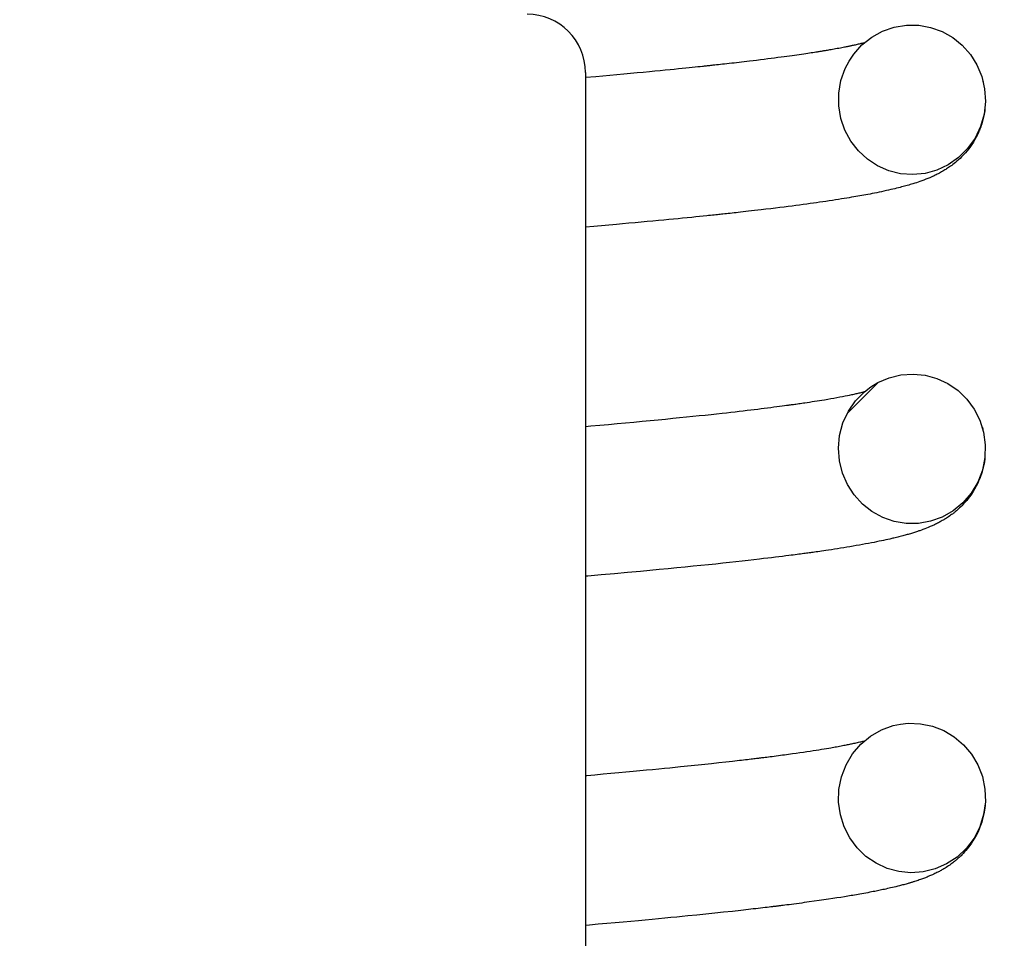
# Model space of a CAD drawing. Extents: x -169 to 6736, y -208 to 3022.
# Tile 278 of 656: x 1604.866 to 1605.393, y 972.794 to 973.286. Entities that reach past the tile are written whole.
import ezdxf

# ---------------------------------------------------------------- set-up
doc = ezdxf.new("R2010")
doc.units = 0
doc.header["$MEASUREMENT"] = 0
doc.header["$PDSIZE"] = 1
doc.layers.get('DEFPOINTS').update_dxf_attribs({"linetype": 'CONTINUOUS'})
doc.layers.add('DIM', color=3, linetype='CONTINUOUS')
doc.layers.add('SPILL-BUCKET', color=1, linetype='CONTINUOUS')
doc.styles.add('SIMPLEX', font='simplex')
doc.dimstyles.new('DIM64', dxfattribs={"dimscale": 64, "dimtxt": 0.09375, "dimasz": 0.09375, "dimexe": 0.0625, "dimexo": 0.0625, "dimgap": 0.046875, "dimtad": 1, "dimdec": 4, "dimzin": 3, "dimdsep": 46, "dimlunit": 4, "dimtxsty": 'SIMPLEX', "dimcen": 0, "dimclrd": 256, "dimclre": 256, "dimclrt": 256, "dimadec": 0, "dimazin": 0, "dimtfac": 1, "dimtdec": 4, "dimtmove": 0, "dimatfit": 3, "dimfxl": 1, "dimfrac": 2, "dimtolj": 1, "dimtzin": 0, "dimarcsym": 0})

# ---------------------------------------------------------------- blocks, each defined once
blk = doc.blocks.new('*D109')
at = {"layer": 'DEFPOINTS', "color": 0, "transparency": 16777216}
for p in [(1368.58612, 978.29596), (2031.81144, 978.01471), (1368.58612, 700.52328)]:
    blk.add_point(p, dxfattribs=at)
at = {"layer": 'DIM', "lineweight": -2, "transparency": 16777216}
for p, q in [((1368.58612, 974.29596), (1368.58612, 696.52328)), ((2031.81144, 974.01471), (2031.81144, 696.52328)), ((2025.81144, 700.52328), (1374.58612, 700.52328))]:
    blk.add_line(p, q, dxfattribs=at)
at = {"layer": 'DIM', "transparency": 16777216}
for points in [[(1374.58612, 701.52328), (1374.58612, 699.52328), (1368.58612, 700.52328)], [(2025.81144, 701.52328), (2025.81144, 699.52328), (2031.81144, 700.52328)]]:
    blk.add_solid(points, dxfattribs=at)
at = {"layer": 'DIM', "transparency": 16777216, "insert": (1700.19878, 708.09471), "char_height": 6, "attachment_point": 5, "style": 'SIMPLEX'}
blk.add_mtext('\\A1;55\'-3 1/4" (F.V. TANK SLAB)', dxfattribs=at)

msp = doc.modelspace()

# ---------------------------------------------------------------- linework, layer by layer
at = {"layer": 'SPILL-BUCKET', "color": 7, "linetype": 'Continuous'}
for p, q in [((1605.32182, 973.27618), (1605.32764, 973.27938)), ((1605.32764, 973.27938), (1605.33393, 973.28155)), ((1605.33393, 973.28155), (1605.34041, 973.2826)), ((1605.34041, 973.2826), (1605.34697, 973.28254)), ((1605.34697, 973.28254), (1605.35338, 973.28138)), ((1605.35338, 973.28138), (1605.35951, 973.27918)), ((1605.35951, 973.27918), (1605.3652, 973.27596)), ((1605.31424, 973.27237), (1605.31477, 973.27249)), ((1605.31477, 973.27249), (1605.31528, 973.27261)), ((1605.31528, 973.27261), (1605.31577, 973.27273)), ((1605.31577, 973.27273), (1605.31625, 973.27285)), ((1605.31625, 973.27285), (1605.31672, 973.27296)), ((1605.31662, 973.27204), (1605.32182, 973.27618)), ((1605.31672, 973.27296), (1605.31717, 973.27307)), ((1605.31717, 973.27307), (1605.31761, 973.27318)), ((1605.31761, 973.27318), (1605.31809, 973.27331)), ((1605.3652, 973.27596), (1605.37028, 973.27186)), ((1605.28421, 973.26709), (1605.28542, 973.26727)), ((1605.28542, 973.26727), (1605.2865, 973.26742)), ((1605.2865, 973.26742), (1605.28756, 973.26758)), ((1605.28756, 973.26758), (1605.28852, 973.26773)), ((1605.28852, 973.26773), (1605.28946, 973.26787)), ((1605.28946, 973.26787), (1605.29033, 973.268)), ((1605.29033, 973.268), (1605.29119, 973.26814)), ((1605.29119, 973.26814), (1605.29198, 973.26826)), ((1605.29198, 973.26826), (1605.29276, 973.26838)), ((1605.29276, 973.26838), (1605.29324, 973.26846)), ((1605.29324, 973.26846), (1605.29371, 973.26853)), ((1605.29371, 973.26853), (1605.29416, 973.2686)), ((1605.29416, 973.2686), (1605.2946, 973.26867)), ((1605.2946, 973.26867), (1605.29501, 973.26874)), ((1605.29501, 973.26874), (1605.29542, 973.26881)), ((1605.29542, 973.26881), (1605.2958, 973.26887)), ((1605.2958, 973.26887), (1605.29618, 973.26893)), ((1605.29618, 973.26893), (1605.29663, 973.26901)), ((1605.29663, 973.26901), (1605.29707, 973.26908)), ((1605.29707, 973.26908), (1605.29761, 973.26917)), ((1605.29761, 973.26917), (1605.29815, 973.26926)), ((1605.29815, 973.26926), (1605.29879, 973.26937)), ((1605.29879, 973.26937), (1605.29943, 973.26948)), ((1605.29943, 973.26948), (1605.30016, 973.26961)), ((1605.30016, 973.26961), (1605.30089, 973.26973)), ((1605.30089, 973.26973), (1605.3017, 973.26988)), ((1605.3017, 973.26988), (1605.30251, 973.27002)), ((1605.30251, 973.27002), (1605.30339, 973.27018)), ((1605.30339, 973.27018), (1605.30425, 973.27034)), ((1605.30425, 973.27034), (1605.30505, 973.27049)), ((1605.30505, 973.27049), (1605.30585, 973.27064)), ((1605.30585, 973.27064), (1605.30654, 973.27077)), ((1605.30654, 973.27077), (1605.30722, 973.2709)), ((1605.30722, 973.2709), (1605.30778, 973.27101)), ((1605.30778, 973.27101), (1605.30834, 973.27112)), ((1605.30834, 973.27112), (1605.30881, 973.27121)), ((1605.30881, 973.27121), (1605.30928, 973.27131)), ((1605.30928, 973.27131), (1605.30968, 973.27139)), ((1605.30968, 973.27139), (1605.31007, 973.27147)), ((1605.31007, 973.27147), (1605.31042, 973.27154)), ((1605.31042, 973.27154), (1605.31077, 973.27162)), ((1605.31077, 973.27162), (1605.31116, 973.2717)), ((1605.31116, 973.2717), (1605.31154, 973.27178)), ((1605.31154, 973.27178), (1605.31207, 973.27189)), ((1605.31207, 973.27189), (1605.31258, 973.272)), ((1605.31219, 973.26709), (1605.31662, 973.27204)), ((1605.31258, 973.272), (1605.31315, 973.27213)), ((1605.31315, 973.27213), (1605.3137, 973.27225)), ((1605.3137, 973.27225), (1605.31424, 973.27237)), ((1605.37028, 973.27186), (1605.37467, 973.2669)), ((1605.24195, 973.26179), (1605.24308, 973.26192)), ((1605.24308, 973.26192), (1605.24433, 973.26205)), ((1605.24433, 973.26205), (1605.24557, 973.2622)), ((1605.24557, 973.2622), (1605.24687, 973.26234)), ((1605.24687, 973.26234), (1605.24815, 973.26249)), ((1605.24815, 973.26249), (1605.24949, 973.26264)), ((1605.24949, 973.26264), (1605.25082, 973.26279)), ((1605.25082, 973.26279), (1605.25219, 973.26295)), ((1605.25219, 973.26295), (1605.25356, 973.26311)), ((1605.25356, 973.26311), (1605.25496, 973.26328)), ((1605.25496, 973.26328), (1605.25636, 973.26345)), ((1605.25636, 973.26345), (1605.2583, 973.26368)), ((1605.2583, 973.26368), (1605.26022, 973.26391)), ((1605.26022, 973.26391), (1605.26221, 973.26416)), ((1605.26221, 973.26416), (1605.26418, 973.2644)), ((1605.26418, 973.2644), (1605.26614, 973.26465)), ((1605.26614, 973.26465), (1605.26807, 973.26489)), ((1605.26807, 973.26489), (1605.26987, 973.26512)), ((1605.26987, 973.26512), (1605.27164, 973.26536)), ((1605.27164, 973.26536), (1605.27328, 973.26557)), ((1605.27328, 973.26557), (1605.2749, 973.26579)), ((1605.2749, 973.26579), (1605.2764, 973.26599)), ((1605.2764, 973.26599), (1605.27787, 973.26619)), ((1605.27787, 973.26619), (1605.27922, 973.26638)), ((1605.27922, 973.26638), (1605.28055, 973.26656)), ((1605.28055, 973.26656), (1605.28177, 973.26674)), ((1605.28177, 973.26674), (1605.28297, 973.26691)), ((1605.28297, 973.26691), (1605.28421, 973.26709)), ((1605.30763, 973.25943), (1605.3097, 973.26338)), ((1605.3097, 973.26338), (1605.31219, 973.26709)), ((1605.37467, 973.2669), (1605.37819, 973.26129)), ((1605.16855, 973.25719), (1605.16855, 971.74672)), ((1605.18906, 973.2565), (1605.19267, 973.25683)), ((1605.19267, 973.25683), (1605.19624, 973.25716)), ((1605.19624, 973.25716), (1605.19953, 973.25747)), ((1605.19953, 973.25747), (1605.20278, 973.25778)), ((1605.20278, 973.25778), (1605.20573, 973.25806)), ((1605.20573, 973.25806), (1605.20866, 973.25835)), ((1605.20866, 973.25835), (1605.21131, 973.2586)), ((1605.21131, 973.2586), (1605.21394, 973.25886)), ((1605.21394, 973.25886), (1605.21616, 973.25908)), ((1605.21616, 973.25908), (1605.21837, 973.25931)), ((1605.21837, 973.25931), (1605.22034, 973.2595)), ((1605.22034, 973.2595), (1605.2223, 973.2597)), ((1605.2223, 973.2597), (1605.22402, 973.25988)), ((1605.22402, 973.25988), (1605.22574, 973.26006)), ((1605.22574, 973.26006), (1605.22723, 973.26021)), ((1605.22723, 973.26021), (1605.22871, 973.26037)), ((1605.22871, 973.26037), (1605.22997, 973.2605)), ((1605.22997, 973.2605), (1605.23123, 973.26063)), ((1605.23123, 973.26063), (1605.23179, 973.26069)), ((1605.23179, 973.26069), (1605.23234, 973.26075)), ((1605.23234, 973.26075), (1605.23287, 973.2608)), ((1605.23287, 973.2608), (1605.23339, 973.26086)), ((1605.23339, 973.26086), (1605.23394, 973.26092)), ((1605.23394, 973.26092), (1605.2345, 973.26098)), ((1605.2345, 973.26098), (1605.23509, 973.26104)), ((1605.23509, 973.26104), (1605.23568, 973.26111)), ((1605.23568, 973.26111), (1605.23635, 973.26118)), ((1605.23635, 973.26118), (1605.23701, 973.26125)), ((1605.23701, 973.26125), (1605.23787, 973.26134)), ((1605.23787, 973.26134), (1605.23873, 973.26144)), ((1605.23873, 973.26144), (1605.23978, 973.26155)), ((1605.23978, 973.26155), (1605.24083, 973.26167)), ((1605.24083, 973.26167), (1605.24195, 973.26179)), ((1605.30535, 973.25294), (1605.30763, 973.25943)), ((1605.37819, 973.26129), (1605.38076, 973.25506)), ((1605.16859, 973.25467), (1605.17411, 973.25516)), ((1605.17411, 973.25516), (1605.17789, 973.25549)), ((1605.17789, 973.25549), (1605.18164, 973.25583)), ((1605.18164, 973.25583), (1605.18537, 973.25616)), ((1605.18537, 973.25616), (1605.18906, 973.2565)), ((1605.30417, 973.24617), (1605.30535, 973.25294)), ((1605.38076, 973.25506), (1605.38229, 973.2485)), ((1605.38138, 973.25291), (1605.38153, 973.25233)), ((1605.30416, 973.23936), (1605.30417, 973.24617)), ((1605.38229, 973.2485), (1605.38269, 973.24167)), ((1605.38269, 973.24167), (1605.38196, 973.23488)), ((1605.30527, 973.23264), (1605.30416, 973.23936)), ((1605.3823, 973.23668), (1605.38202, 973.23497)), ((1605.38244, 973.23785), (1605.3823, 973.23668)), ((1605.30745, 973.2263), (1605.30527, 973.23264)), ((1605.38196, 973.23488), (1605.38009, 973.22827)), ((1605.38098, 973.23054), (1605.38072, 973.22968)), ((1605.38135, 973.2319), (1605.38098, 973.23054)), ((1605.38168, 973.23328), (1605.38135, 973.2319)), ((1605.38202, 973.23497), (1605.38168, 973.23328)), ((1605.31064, 973.22041), (1605.30745, 973.2263)), ((1605.38009, 973.22827), (1605.37713, 973.22207)), ((1605.37901, 973.22517), (1605.37871, 973.22453)), ((1605.37926, 973.22577), (1605.37901, 973.22517)), ((1605.37952, 973.22639), (1605.37926, 973.22577)), ((1605.37975, 973.22695), (1605.37952, 973.22639)), ((1605.37998, 973.22754), (1605.37975, 973.22695)), ((1605.38021, 973.22818), (1605.37998, 973.22754)), ((1605.38044, 973.22884), (1605.38021, 973.22818)), ((1605.38072, 973.22968), (1605.38044, 973.22884)), ((1605.31469, 973.21522), (1605.31064, 973.22041)), ((1605.37713, 973.22207), (1605.37318, 973.2165)), ((1605.37626, 973.22001), (1605.37546, 973.21876)), ((1605.37703, 973.22129), (1605.37626, 973.22001)), ((1605.37774, 973.22257), (1605.37703, 973.22129)), ((1605.37842, 973.22392), (1605.37774, 973.22257)), ((1605.37871, 973.22453), (1605.37842, 973.22392)), ((1605.31953, 973.21076), (1605.31469, 973.21522)), ((1605.37318, 973.2165), (1605.36834, 973.21168)), ((1605.37288, 973.21529), (1605.37195, 973.2142)), ((1605.37378, 973.21642), (1605.37288, 973.21529)), ((1605.37464, 973.21758), (1605.37378, 973.21642)), ((1605.37546, 973.21876), (1605.37464, 973.21758)), ((1605.325, 973.20721), (1605.31953, 973.21076)), ((1605.36834, 973.21168), (1605.36284, 973.20782)), ((1605.3674, 973.2097), (1605.3666, 973.20903)), ((1605.36822, 973.21041), (1605.3674, 973.2097)), ((1605.36909, 973.21122), (1605.36822, 973.21041)), ((1605.36997, 973.21208), (1605.36909, 973.21122)), ((1605.37096, 973.2131), (1605.36997, 973.21208)), ((1605.37195, 973.2142), (1605.37096, 973.2131)), ((1605.33097, 973.20461), (1605.325, 973.20721)), ((1605.33731, 973.20305), (1605.33097, 973.20461)), ((1605.35675, 973.20496), (1605.35039, 973.20322)), ((1605.36284, 973.20782), (1605.35675, 973.20496)), ((1605.35925, 973.20402), (1605.35864, 973.20368)), ((1605.35987, 973.20438), (1605.35925, 973.20402)), ((1605.36042, 973.2047), (1605.35987, 973.20438)), ((1605.36096, 973.20503), (1605.36042, 973.2047)), ((1605.36142, 973.20531), (1605.36096, 973.20503)), ((1605.36189, 973.20561), (1605.36142, 973.20531)), ((1605.36242, 973.20595), (1605.36189, 973.20561)), ((1605.36297, 973.20632), (1605.36242, 973.20595)), ((1605.36351, 973.20669), (1605.36297, 973.20632)), ((1605.36406, 973.20708), (1605.36351, 973.20669)), ((1605.36465, 973.20751), (1605.36406, 973.20708)), ((1605.36525, 973.20796), (1605.36465, 973.20751)), ((1605.36592, 973.20847), (1605.36525, 973.20796)), ((1605.3666, 973.20903), (1605.36592, 973.20847)), ((1605.34381, 973.20257), (1605.33731, 973.20305)), ((1605.35039, 973.20322), (1605.34381, 973.20257)), ((1605.34761, 973.19887), (1605.34662, 973.19853)), ((1605.34859, 973.19922), (1605.34761, 973.19887)), ((1605.3497, 973.19963), (1605.34859, 973.19922)), ((1605.35081, 973.20005), (1605.3497, 973.19963)), ((1605.35183, 973.20046), (1605.35081, 973.20005)), ((1605.35286, 973.20089), (1605.35183, 973.20046)), ((1605.35402, 973.2014), (1605.35286, 973.20089)), ((1605.3552, 973.20194), (1605.35402, 973.2014)), ((1605.35574, 973.20219), (1605.3552, 973.20194)), ((1605.35628, 973.20246), (1605.35574, 973.20219)), ((1605.35685, 973.20274), (1605.35628, 973.20246)), ((1605.35743, 973.20304), (1605.35685, 973.20274)), ((1605.35803, 973.20335), (1605.35743, 973.20304)), ((1605.35864, 973.20368), (1605.35803, 973.20335)), ((1605.32709, 973.19341), (1605.32582, 973.19314)), ((1605.32839, 973.19368), (1605.32709, 973.19341)), ((1605.32967, 973.19396), (1605.32839, 973.19368)), ((1605.3309, 973.19424), (1605.32967, 973.19396)), ((1605.33211, 973.19451), (1605.3309, 973.19424)), ((1605.33316, 973.19476), (1605.33211, 973.19451)), ((1605.3342, 973.19501), (1605.33316, 973.19476)), ((1605.33516, 973.19524), (1605.3342, 973.19501)), ((1605.3361, 973.19548), (1605.33516, 973.19524)), ((1605.33698, 973.1957), (1605.3361, 973.19548)), ((1605.33786, 973.19593), (1605.33698, 973.1957)), ((1605.33858, 973.19612), (1605.33786, 973.19593)), ((1605.33929, 973.19631), (1605.33858, 973.19612)), ((1605.34008, 973.19653), (1605.33929, 973.19631)), ((1605.34086, 973.19675), (1605.34008, 973.19653)), ((1605.34166, 973.19698), (1605.34086, 973.19675)), ((1605.34245, 973.19721), (1605.34166, 973.19698)), ((1605.34312, 973.19741), (1605.34245, 973.19721)), ((1605.34378, 973.19761), (1605.34312, 973.19741)), ((1605.34432, 973.19778), (1605.34378, 973.19761)), ((1605.34486, 973.19795), (1605.34432, 973.19778)), ((1605.34574, 973.19824), (1605.34486, 973.19795)), ((1605.34662, 973.19853), (1605.34574, 973.19824)), ((1605.29734, 973.18823), (1605.29563, 973.18798)), ((1605.29903, 973.18848), (1605.29734, 973.18823)), ((1605.30075, 973.18874), (1605.29903, 973.18848)), ((1605.30244, 973.189), (1605.30075, 973.18874)), ((1605.30403, 973.18925), (1605.30244, 973.189)), ((1605.30561, 973.1895), (1605.30403, 973.18925)), ((1605.30705, 973.18973), (1605.30561, 973.1895)), ((1605.30848, 973.18996), (1605.30705, 973.18973)), ((1605.30977, 973.19018), (1605.30848, 973.18996)), ((1605.31105, 973.19039), (1605.30977, 973.19018)), ((1605.31218, 973.19059), (1605.31105, 973.19039)), ((1605.3133, 973.19078), (1605.31218, 973.19059)), ((1605.31436, 973.19097), (1605.3133, 973.19078)), ((1605.31542, 973.19115), (1605.31436, 973.19097)), ((1605.31651, 973.19135), (1605.31542, 973.19115)), ((1605.31758, 973.19154), (1605.31651, 973.19135)), ((1605.31869, 973.19175), (1605.31758, 973.19154)), ((1605.31979, 973.19195), (1605.31869, 973.19175)), ((1605.32095, 973.19217), (1605.31979, 973.19195)), ((1605.3221, 973.19239), (1605.32095, 973.19217)), ((1605.32332, 973.19263), (1605.3221, 973.19239)), ((1605.32453, 973.19288), (1605.32332, 973.19263)), ((1605.32582, 973.19314), (1605.32453, 973.19288)), ((1605.25583, 973.18291), (1605.25439, 973.18275)), ((1605.25745, 973.18309), (1605.25583, 973.18291)), ((1605.25905, 973.18328), (1605.25745, 973.18309)), ((1605.26082, 973.18348), (1605.25905, 973.18328)), ((1605.26258, 973.18369), (1605.26082, 973.18348)), ((1605.26522, 973.184), (1605.26258, 973.18369)), ((1605.26782, 973.18431), (1605.26522, 973.184)), ((1605.27026, 973.18461), (1605.26782, 973.18431)), ((1605.27267, 973.18491), (1605.27026, 973.18461)), ((1605.27493, 973.18519), (1605.27267, 973.18491)), ((1605.27715, 973.18547), (1605.27493, 973.18519)), ((1605.27923, 973.18574), (1605.27715, 973.18547)), ((1605.28128, 973.186), (1605.27923, 973.18574)), ((1605.28321, 973.18626), (1605.28128, 973.186)), ((1605.28511, 973.18651), (1605.28321, 973.18626)), ((1605.28703, 973.18677), (1605.28511, 973.18651)), ((1605.28893, 973.18703), (1605.28703, 973.18677)), ((1605.29061, 973.18726), (1605.28893, 973.18703)), ((1605.29227, 973.1875), (1605.29061, 973.18726)), ((1605.29396, 973.18774), (1605.29227, 973.1875)), ((1605.29563, 973.18798), (1605.29396, 973.18774)), ((1605.2047, 973.17767), (1605.20156, 973.17737)), ((1605.20761, 973.17794), (1605.2047, 973.17767)), ((1605.21049, 973.17821), (1605.20761, 973.17794)), ((1605.21315, 973.17847), (1605.21049, 973.17821)), ((1605.21578, 973.17872), (1605.21315, 973.17847)), ((1605.2182, 973.17896), (1605.21578, 973.17872)), ((1605.2206, 973.17919), (1605.2182, 973.17896)), ((1605.22303, 973.17943), (1605.2206, 973.17919)), ((1605.22544, 973.17967), (1605.22303, 973.17943)), ((1605.22759, 973.17989), (1605.22544, 973.17967)), ((1605.22972, 973.18011), (1605.22759, 973.17989)), ((1605.2316, 973.1803), (1605.22972, 973.18011)), ((1605.23347, 973.18049), (1605.2316, 973.1803)), ((1605.23453, 973.1806), (1605.23347, 973.18049)), ((1605.23558, 973.18071), (1605.23453, 973.1806)), ((1605.23654, 973.18081), (1605.23558, 973.18071)), ((1605.23749, 973.18091), (1605.23654, 973.18081)), ((1605.23835, 973.181), (1605.23749, 973.18091)), ((1605.2392, 973.18109), (1605.23835, 973.181)), ((1605.23996, 973.18117), (1605.2392, 973.18109)), ((1605.24071, 973.18125), (1605.23996, 973.18117)), ((1605.24146, 973.18133), (1605.24071, 973.18125)), ((1605.2422, 973.18141), (1605.24146, 973.18133)), ((1605.24312, 973.18151), (1605.2422, 973.18141)), ((1605.24403, 973.1816), (1605.24312, 973.18151)), ((1605.24504, 973.18171), (1605.24403, 973.1816)), ((1605.24605, 973.18182), (1605.24504, 973.18171)), ((1605.24711, 973.18194), (1605.24605, 973.18182)), ((1605.24816, 973.18205), (1605.24711, 973.18194)), ((1605.24928, 973.18217), (1605.24816, 973.18205)), ((1605.25038, 973.1823), (1605.24928, 973.18217)), ((1605.25166, 973.18244), (1605.25038, 973.1823)), ((1605.25294, 973.18258), (1605.25166, 973.18244)), ((1605.25439, 973.18275), (1605.25294, 973.18258)), ((1605.17304, 973.17482), (1605.16858, 973.17443)), ((1605.17912, 973.17535), (1605.17304, 973.17482)), ((1605.18513, 973.17588), (1605.17912, 973.17535)), ((1605.18848, 973.17618), (1605.18513, 973.17588)), ((1605.1918, 973.17648), (1605.18848, 973.17618)), ((1605.19511, 973.17678), (1605.1918, 973.17648)), ((1605.1984, 973.17708), (1605.19511, 973.17678)), ((1605.20156, 973.17737), (1605.1984, 973.17708)), ((1605.32511, 973.09121), (1605.33111, 973.09378)), ((1605.33111, 973.09378), (1605.33745, 973.09533)), ((1605.33745, 973.09533), (1605.34397, 973.09577)), ((1605.34397, 973.09577), (1605.35047, 973.09512)), ((1605.35047, 973.09512), (1605.35675, 973.09338)), ((1605.35675, 973.09338), (1605.36265, 973.09063)), ((1605.32535, 973.09131), (1605.30888, 973.07484)), ((1605.31797, 973.08632), (1605.3214, 973.08896)), ((1605.3214, 973.08896), (1605.32511, 973.09121)), ((1605.36265, 973.09063), (1605.36804, 973.08691)), ((1605.29997, 973.08264), (1605.30161, 973.08293)), ((1605.30161, 973.08293), (1605.30321, 973.08321)), ((1605.30321, 973.08321), (1605.30473, 973.08349)), ((1605.30473, 973.08349), (1605.30621, 973.08377)), ((1605.30621, 973.08377), (1605.30756, 973.08403)), ((1605.30756, 973.08403), (1605.30886, 973.08429)), ((1605.30886, 973.08429), (1605.31002, 973.08453)), ((1605.31002, 973.08453), (1605.31114, 973.08476)), ((1605.31114, 973.08476), (1605.31179, 973.0849)), ((1605.31179, 973.0849), (1605.31242, 973.08503)), ((1605.31242, 973.08503), (1605.31301, 973.08516)), ((1605.31301, 973.08516), (1605.31358, 973.08529)), ((1605.3132, 973.08144), (1605.31797, 973.08632)), ((1605.31358, 973.08529), (1605.31411, 973.08541)), ((1605.31411, 973.08541), (1605.31463, 973.08553)), ((1605.31463, 973.08553), (1605.31513, 973.08564)), ((1605.31513, 973.08564), (1605.31562, 973.08576)), ((1605.31562, 973.08576), (1605.31616, 973.08589)), ((1605.31616, 973.08589), (1605.31668, 973.08602)), ((1605.31668, 973.08602), (1605.31705, 973.08611)), ((1605.31705, 973.08611), (1605.3174, 973.0862)), ((1605.3174, 973.0862), (1605.31801, 973.08635)), ((1605.36804, 973.08691), (1605.37275, 973.08235)), ((1605.26264, 973.07727), (1605.26433, 973.07748)), ((1605.26433, 973.07748), (1605.266, 973.07769)), ((1605.266, 973.07769), (1605.26775, 973.07792)), ((1605.26775, 973.07792), (1605.26949, 973.07814)), ((1605.26949, 973.07814), (1605.27101, 973.07834)), ((1605.27101, 973.07834), (1605.27251, 973.07854)), ((1605.27251, 973.07854), (1605.2738, 973.0787)), ((1605.2738, 973.0787), (1605.27508, 973.07888)), ((1605.27508, 973.07888), (1605.27616, 973.07902)), ((1605.27616, 973.07902), (1605.27723, 973.07917)), ((1605.27723, 973.07917), (1605.27761, 973.07922)), ((1605.27761, 973.07922), (1605.27799, 973.07927)), ((1605.27799, 973.07927), (1605.27841, 973.07933)), ((1605.27841, 973.07933), (1605.27884, 973.07939)), ((1605.27884, 973.07939), (1605.27939, 973.07947)), ((1605.27939, 973.07947), (1605.27993, 973.07954)), ((1605.27993, 973.07954), (1605.2806, 973.07964)), ((1605.2806, 973.07964), (1605.28126, 973.07973)), ((1605.28126, 973.07973), (1605.28202, 973.07984)), ((1605.28202, 973.07984), (1605.28277, 973.07995)), ((1605.28277, 973.07995), (1605.28359, 973.08006)), ((1605.28359, 973.08006), (1605.28439, 973.08018)), ((1605.28439, 973.08018), (1605.28525, 973.0803)), ((1605.28525, 973.0803), (1605.2861, 973.08043)), ((1605.2861, 973.08043), (1605.28736, 973.08062)), ((1605.28736, 973.08062), (1605.28859, 973.0808)), ((1605.28859, 973.0808), (1605.28992, 973.081)), ((1605.28992, 973.081), (1605.29122, 973.08121)), ((1605.29122, 973.08121), (1605.29258, 973.08142)), ((1605.29258, 973.08142), (1605.29391, 973.08163)), ((1605.29391, 973.08163), (1605.29521, 973.08184)), ((1605.29521, 973.08184), (1605.29649, 973.08205)), ((1605.29649, 973.08205), (1605.29825, 973.08234)), ((1605.29825, 973.08234), (1605.29997, 973.08264)), ((1605.30932, 973.07581), (1605.3132, 973.08144)), ((1605.37275, 973.08235), (1605.37669, 973.07699)), ((1605.21533, 973.07207), (1605.21899, 973.07243)), ((1605.21899, 973.07243), (1605.22261, 973.0728)), ((1605.22261, 973.0728), (1605.22604, 973.07315)), ((1605.22604, 973.07315), (1605.22942, 973.0735)), ((1605.22942, 973.0735), (1605.23263, 973.07384)), ((1605.23263, 973.07384), (1605.23579, 973.07418)), ((1605.23579, 973.07418), (1605.23878, 973.07451)), ((1605.23878, 973.07451), (1605.24173, 973.07483)), ((1605.24173, 973.07483), (1605.24411, 973.07509)), ((1605.24411, 973.07509), (1605.24646, 973.07536)), ((1605.24646, 973.07536), (1605.24869, 973.07561)), ((1605.24869, 973.07561), (1605.2509, 973.07587)), ((1605.2509, 973.07587), (1605.253, 973.07611)), ((1605.253, 973.07611), (1605.25507, 973.07636)), ((1605.25507, 973.07636), (1605.25704, 973.07659)), ((1605.25704, 973.07659), (1605.25898, 973.07682)), ((1605.25898, 973.07682), (1605.26082, 973.07705)), ((1605.26082, 973.07705), (1605.26264, 973.07727)), ((1605.30645, 973.06956), (1605.30932, 973.07581)), ((1605.37669, 973.07699), (1605.3797, 973.07106)), ((1605.16858, 973.06774), (1605.17149, 973.06799)), ((1605.17149, 973.06799), (1605.17619, 973.0684)), ((1605.17619, 973.0684), (1605.18085, 973.06882)), ((1605.18085, 973.06882), (1605.18548, 973.06924)), ((1605.18548, 973.06924), (1605.19006, 973.06966)), ((1605.19006, 973.06966), (1605.19456, 973.07007)), ((1605.19456, 973.07007), (1605.199, 973.07049)), ((1605.199, 973.07049), (1605.20324, 973.07089)), ((1605.20324, 973.07089), (1605.20742, 973.07129)), ((1605.20742, 973.07129), (1605.2114, 973.07168)), ((1605.2114, 973.07168), (1605.21533, 973.07207)), ((1605.30466, 973.06292), (1605.30645, 973.06956)), ((1605.3797, 973.07106), (1605.38172, 973.0646)), ((1605.38093, 973.06758), (1605.38107, 973.06708)), ((1605.38107, 973.06708), (1605.38123, 973.06649)), ((1605.30403, 973.05611), (1605.30466, 973.06292)), ((1605.38123, 973.06649), (1605.38134, 973.06605)), ((1605.38172, 973.0646), (1605.38265, 973.05789)), ((1605.38265, 973.05789), (1605.38244, 973.05104)), ((1605.30453, 973.04929), (1605.30403, 973.05611)), ((1605.30614, 973.04276), (1605.30453, 973.04929)), ((1605.38244, 973.05104), (1605.38109, 973.04433)), ((1605.38174, 973.0466), (1605.3815, 973.04555)), ((1605.38196, 973.04766), (1605.38174, 973.0466)), ((1605.38217, 973.04888), (1605.38196, 973.04766)), ((1605.38234, 973.0501), (1605.38217, 973.04888)), ((1605.38244, 973.05095), (1605.38234, 973.0501)), ((1605.3088, 973.03657), (1605.30614, 973.04276)), ((1605.38109, 973.04433), (1605.37862, 973.03792)), ((1605.38027, 973.0414), (1605.37989, 973.04038)), ((1605.3806, 973.04237), (1605.38027, 973.0414)), ((1605.38091, 973.04337), (1605.3806, 973.04237)), ((1605.38122, 973.04445), (1605.38091, 973.04337)), ((1605.3815, 973.04555), (1605.38122, 973.04445)), ((1605.31238, 973.03102), (1605.3088, 973.03657)), ((1605.37862, 973.03792), (1605.3751, 973.03202)), ((1605.3778, 973.03575), (1605.37694, 973.0342)), ((1605.37861, 973.03737), (1605.3778, 973.03575)), ((1605.37906, 973.03837), (1605.37861, 973.03737)), ((1605.3795, 973.0394), (1605.37906, 973.03837)), ((1605.37989, 973.04038), (1605.3795, 973.0394)), ((1605.31683, 973.02613), (1605.31238, 973.03102)), ((1605.3751, 973.03202), (1605.37067, 973.02686)), ((1605.37438, 973.03028), (1605.37352, 973.02915)), ((1605.37521, 973.03146), (1605.37438, 973.03028)), ((1605.3761, 973.03281), (1605.37521, 973.03146)), ((1605.37694, 973.0342), (1605.3761, 973.03281)), ((1605.32196, 973.02209), (1605.31683, 973.02613)), ((1605.37067, 973.02686), (1605.36543, 973.02253)), ((1605.37009, 973.02526), (1605.36948, 973.02466)), ((1605.37098, 973.02619), (1605.37009, 973.02526)), ((1605.37188, 973.02718), (1605.37098, 973.02619)), ((1605.37271, 973.02814), (1605.37188, 973.02718)), ((1605.37352, 973.02915), (1605.37271, 973.02814)), ((1605.32769, 973.01896), (1605.32196, 973.02209)), ((1605.36543, 973.02253), (1605.35961, 973.01922)), ((1605.36358, 973.0198), (1605.36299, 973.0194)), ((1605.36408, 973.02016), (1605.36358, 973.0198)), ((1605.36459, 973.02053), (1605.36408, 973.02016)), ((1605.36499, 973.02082), (1605.36459, 973.02053)), ((1605.36539, 973.02113), (1605.36499, 973.02082)), ((1605.3657, 973.02137), (1605.36539, 973.02113)), ((1605.36601, 973.02161), (1605.3657, 973.02137)), ((1605.36636, 973.0219), (1605.36601, 973.02161)), ((1605.36673, 973.0222), (1605.36636, 973.0219)), ((1605.36721, 973.0226), (1605.36673, 973.0222)), ((1605.36769, 973.02301), (1605.36721, 973.0226)), ((1605.36828, 973.02354), (1605.36769, 973.02301)), ((1605.36887, 973.02408), (1605.36828, 973.02354)), ((1605.36948, 973.02466), (1605.36887, 973.02408)), ((1605.33385, 973.01683), (1605.32769, 973.01896)), ((1605.34027, 973.01576), (1605.33385, 973.01683)), ((1605.34685, 973.0158), (1605.34027, 973.01576)), ((1605.35332, 973.01694), (1605.34685, 973.0158)), ((1605.35424, 973.01456), (1605.35313, 973.01407)), ((1605.35961, 973.01922), (1605.35332, 973.01694)), ((1605.35537, 973.01508), (1605.35424, 973.01456)), ((1605.35595, 973.01536), (1605.35537, 973.01508)), ((1605.35654, 973.01565), (1605.35595, 973.01536)), ((1605.35705, 973.01591), (1605.35654, 973.01565)), ((1605.35758, 973.01618), (1605.35705, 973.01591)), ((1605.35806, 973.01643), (1605.35758, 973.01618)), ((1605.35855, 973.0167), (1605.35806, 973.01643)), ((1605.35907, 973.01699), (1605.35855, 973.0167)), ((1605.3596, 973.01728), (1605.35907, 973.01699)), ((1605.36, 973.01752), (1605.3596, 973.01728)), ((1605.36041, 973.01776), (1605.36, 973.01752)), ((1605.36086, 973.01803), (1605.36041, 973.01776)), ((1605.36132, 973.01831), (1605.36086, 973.01803)), ((1605.36186, 973.01865), (1605.36132, 973.01831)), ((1605.3624, 973.01901), (1605.36186, 973.01865)), ((1605.36299, 973.0194), (1605.3624, 973.01901)), ((1605.33781, 973.00898), (1605.33711, 973.0088)), ((1605.33846, 973.00916), (1605.33781, 973.00898)), ((1605.3391, 973.00933), (1605.33846, 973.00916)), ((1605.33965, 973.00948), (1605.3391, 973.00933)), ((1605.34019, 973.00963), (1605.33965, 973.00948)), ((1605.34073, 973.00978), (1605.34019, 973.00963)), ((1605.34126, 973.00993), (1605.34073, 973.00978)), ((1605.3419, 973.01011), (1605.34126, 973.00993)), ((1605.34254, 973.0103), (1605.3419, 973.01011)), ((1605.34311, 973.01048), (1605.34254, 973.0103)), ((1605.34367, 973.01065), (1605.34311, 973.01048)), ((1605.34423, 973.01082), (1605.34367, 973.01065)), ((1605.34479, 973.01099), (1605.34423, 973.01082)), ((1605.34529, 973.01116), (1605.34479, 973.01099)), ((1605.3458, 973.01132), (1605.34529, 973.01116)), ((1605.34625, 973.01147), (1605.3458, 973.01132)), ((1605.34671, 973.01163), (1605.34625, 973.01147)), ((1605.34712, 973.01176), (1605.34671, 973.01163)), ((1605.34753, 973.01191), (1605.34712, 973.01176)), ((1605.34839, 973.01221), (1605.34753, 973.01191)), ((1605.34926, 973.01253), (1605.34839, 973.01221)), ((1605.35019, 973.01288), (1605.34926, 973.01253)), ((1605.35112, 973.01324), (1605.35019, 973.01288)), ((1605.35212, 973.01365), (1605.35112, 973.01324)), ((1605.35313, 973.01407), (1605.35212, 973.01365)), ((1605.31356, 973.00389), (1605.31182, 973.00359)), ((1605.31525, 973.00419), (1605.31356, 973.00389)), ((1605.31692, 973.00449), (1605.31525, 973.00419)), ((1605.31854, 973.00478), (1605.31692, 973.00449)), ((1605.32013, 973.00508), (1605.31854, 973.00478)), ((1605.32163, 973.00537), (1605.32013, 973.00508)), ((1605.3231, 973.00566), (1605.32163, 973.00537)), ((1605.32446, 973.00593), (1605.3231, 973.00566)), ((1605.32579, 973.0062), (1605.32446, 973.00593)), ((1605.32701, 973.00646), (1605.32579, 973.0062)), ((1605.32822, 973.00671), (1605.32701, 973.00646)), ((1605.32934, 973.00696), (1605.32822, 973.00671)), ((1605.33045, 973.0072), (1605.32934, 973.00696)), ((1605.33151, 973.00744), (1605.33045, 973.0072)), ((1605.33255, 973.00768), (1605.33151, 973.00744)), ((1605.33315, 973.00782), (1605.33255, 973.00768)), ((1605.33375, 973.00797), (1605.33315, 973.00782)), ((1605.33439, 973.00812), (1605.33375, 973.00797)), ((1605.33503, 973.00828), (1605.33439, 973.00812)), ((1605.33572, 973.00845), (1605.33503, 973.00828)), ((1605.3364, 973.00862), (1605.33572, 973.00845)), ((1605.33711, 973.0088), (1605.3364, 973.00862)), ((1605.2758, 972.99836), (1605.27407, 972.99815)), ((1605.27752, 972.99858), (1605.2758, 972.99836)), ((1605.27865, 972.99873), (1605.27752, 972.99858)), ((1605.27978, 972.99887), (1605.27865, 972.99873)), ((1605.28082, 972.99901), (1605.27978, 972.99887)), ((1605.28186, 972.99914), (1605.28082, 972.99901)), ((1605.2828, 972.99927), (1605.28186, 972.99914)), ((1605.28374, 972.99939), (1605.2828, 972.99927)), ((1605.28459, 972.99951), (1605.28374, 972.99939)), ((1605.28544, 972.99962), (1605.28459, 972.99951)), ((1605.2862, 972.99972), (1605.28544, 972.99962)), ((1605.28695, 972.99983), (1605.2862, 972.99972)), ((1605.28763, 972.99992), (1605.28695, 972.99983)), ((1605.2883, 973.00001), (1605.28763, 972.99992)), ((1605.28899, 973.00011), (1605.2883, 973.00001)), ((1605.28968, 973.0002), (1605.28899, 973.00011)), ((1605.29041, 973.0003), (1605.28968, 973.0002)), ((1605.29113, 973.0004), (1605.29041, 973.0003)), ((1605.29205, 973.00053), (1605.29113, 973.0004)), ((1605.29295, 973.00066), (1605.29205, 973.00053)), ((1605.29398, 973.00081), (1605.29295, 973.00066)), ((1605.295, 973.00096), (1605.29398, 973.00081)), ((1605.29611, 973.00112), (1605.295, 973.00096)), ((1605.29721, 973.00128), (1605.29611, 973.00112)), ((1605.29874, 973.00151), (1605.29721, 973.00128)), ((1605.30024, 973.00173), (1605.29874, 973.00151)), ((1605.30187, 973.00198), (1605.30024, 973.00173)), ((1605.30349, 973.00223), (1605.30187, 973.00198)), ((1605.30517, 973.0025), (1605.30349, 973.00223)), ((1605.30683, 973.00276), (1605.30517, 973.0025)), ((1605.30845, 973.00303), (1605.30683, 973.00276)), ((1605.31005, 973.00329), (1605.30845, 973.00303)), ((1605.31182, 973.00359), (1605.31005, 973.00329)), ((1605.23041, 972.99324), (1605.22629, 972.99283)), ((1605.23448, 972.99366), (1605.23041, 972.99324)), ((1605.23831, 972.99406), (1605.23448, 972.99366)), ((1605.24209, 972.99446), (1605.23831, 972.99406)), ((1605.24565, 972.99484), (1605.24209, 972.99446)), ((1605.24916, 972.99523), (1605.24565, 972.99484)), ((1605.25246, 972.9956), (1605.24916, 972.99523)), ((1605.25571, 972.99596), (1605.25246, 972.9956)), ((1605.25876, 972.99631), (1605.25571, 972.99596)), ((1605.26177, 972.99666), (1605.25876, 972.99631)), ((1605.26396, 972.99692), (1605.26177, 972.99666)), ((1605.26614, 972.99718), (1605.26396, 972.99692)), ((1605.2682, 972.99742), (1605.26614, 972.99718)), ((1605.27024, 972.99767), (1605.2682, 972.99742)), ((1605.27216, 972.99791), (1605.27024, 972.99767)), ((1605.27407, 972.99815), (1605.27216, 972.99791)), ((1605.17708, 972.98823), (1605.16992, 972.98761)), ((1605.18413, 972.98886), (1605.17708, 972.98823)), ((1605.19114, 972.98948), (1605.18413, 972.98886)), ((1605.19804, 972.99011), (1605.19114, 972.98948)), ((1605.2031, 972.99058), (1605.19804, 972.99011)), ((1605.20809, 972.99105), (1605.2031, 972.99058)), ((1605.21283, 972.9915), (1605.20809, 972.99105)), ((1605.2175, 972.99196), (1605.21283, 972.9915)), ((1605.22193, 972.99239), (1605.2175, 972.99196)), ((1605.22629, 972.99283), (1605.22193, 972.99239)), ((1605.16992, 972.98761), (1605.16855, 972.98749)), ((1605.33732, 972.90837), (1605.34138, 972.90879)), ((1605.34138, 972.90879), (1605.34791, 972.90857)), ((1605.32124, 972.90192), (1605.32705, 972.90524)), ((1605.32705, 972.90524), (1605.33333, 972.90752)), ((1605.33333, 972.90752), (1605.33732, 972.90837)), ((1605.34791, 972.90857), (1605.35431, 972.90726)), ((1605.35431, 972.90726), (1605.3604, 972.90488)), ((1605.3604, 972.90488), (1605.366, 972.90154)), ((1605.3122, 972.89805), (1605.31288, 972.8982)), ((1605.31288, 972.8982), (1605.31355, 972.89835)), ((1605.31355, 972.89835), (1605.3142, 972.89849)), ((1605.3142, 972.89849), (1605.31482, 972.89864)), ((1605.31482, 972.89864), (1605.31541, 972.89878)), ((1605.31541, 972.89878), (1605.31598, 972.89891)), ((1605.31598, 972.89891), (1605.31653, 972.89905)), ((1605.31601, 972.89758), (1605.32124, 972.90192)), ((1605.31653, 972.89905), (1605.31705, 972.89918)), ((1605.31705, 972.89918), (1605.31806, 972.89943)), ((1605.366, 972.90154), (1605.37101, 972.89727)), ((1605.28139, 972.89281), (1605.28333, 972.89309)), ((1605.28333, 972.89309), (1605.28523, 972.89337)), ((1605.28523, 972.89337), (1605.28703, 972.89363)), ((1605.28703, 972.89363), (1605.28879, 972.8939)), ((1605.28879, 972.8939), (1605.29044, 972.89415)), ((1605.29044, 972.89415), (1605.29206, 972.8944)), ((1605.29206, 972.8944), (1605.29354, 972.89464)), ((1605.29354, 972.89464), (1605.295, 972.89487)), ((1605.295, 972.89487), (1605.29632, 972.89509)), ((1605.29632, 972.89509), (1605.29762, 972.8953)), ((1605.29762, 972.8953), (1605.29882, 972.89551)), ((1605.29882, 972.89551), (1605.29998, 972.89571)), ((1605.29998, 972.89571), (1605.30073, 972.89584)), ((1605.30073, 972.89584), (1605.30146, 972.89597)), ((1605.30146, 972.89597), (1605.30224, 972.8961)), ((1605.30224, 972.8961), (1605.303, 972.89624)), ((1605.303, 972.89624), (1605.3038, 972.89639)), ((1605.3038, 972.89639), (1605.30459, 972.89653)), ((1605.30459, 972.89653), (1605.3054, 972.89668)), ((1605.3054, 972.89668), (1605.3062, 972.89683)), ((1605.3062, 972.89683), (1605.30694, 972.89698)), ((1605.30694, 972.89698), (1605.30767, 972.89712)), ((1605.30767, 972.89712), (1605.30831, 972.89724)), ((1605.30831, 972.89724), (1605.30893, 972.89737)), ((1605.30893, 972.89737), (1605.30948, 972.89748)), ((1605.30948, 972.89748), (1605.31003, 972.89759)), ((1605.31003, 972.89759), (1605.31056, 972.8977)), ((1605.31056, 972.8977), (1605.31108, 972.89781)), ((1605.31108, 972.89781), (1605.31164, 972.89793)), ((1605.31159, 972.89241), (1605.31601, 972.89758)), ((1605.31164, 972.89793), (1605.3122, 972.89805)), ((1605.37101, 972.89727), (1605.37525, 972.89224)), ((1605.23609, 972.88728), (1605.2399, 972.8877)), ((1605.2399, 972.8877), (1605.24365, 972.88811)), ((1605.24365, 972.88811), (1605.24736, 972.88853)), ((1605.24736, 972.88853), (1605.25099, 972.88894)), ((1605.25099, 972.88894), (1605.25212, 972.88908)), ((1605.25212, 972.88908), (1605.25325, 972.88921)), ((1605.25325, 972.88921), (1605.25432, 972.88933)), ((1605.25432, 972.88933), (1605.25538, 972.88946)), ((1605.25538, 972.88946), (1605.2563, 972.88957)), ((1605.2563, 972.88957), (1605.25722, 972.88968)), ((1605.25722, 972.88968), (1605.25801, 972.88977)), ((1605.25801, 972.88977), (1605.25879, 972.88987)), ((1605.25879, 972.88987), (1605.25944, 972.88995)), ((1605.25944, 972.88995), (1605.26009, 972.89003)), ((1605.26009, 972.89003), (1605.26054, 972.89008)), ((1605.26054, 972.89008), (1605.26098, 972.89013)), ((1605.26098, 972.89013), (1605.26134, 972.89018)), ((1605.26134, 972.89018), (1605.26169, 972.89022)), ((1605.26169, 972.89022), (1605.26204, 972.89027)), ((1605.26204, 972.89027), (1605.2624, 972.89031)), ((1605.2624, 972.89031), (1605.26293, 972.89037)), ((1605.26293, 972.89037), (1605.26345, 972.89044)), ((1605.26345, 972.89044), (1605.26415, 972.89053)), ((1605.26415, 972.89053), (1605.26485, 972.89061)), ((1605.26485, 972.89061), (1605.26572, 972.89072)), ((1605.26572, 972.89072), (1605.26658, 972.89083)), ((1605.26658, 972.89083), (1605.26755, 972.89096)), ((1605.26755, 972.89096), (1605.26851, 972.89108)), ((1605.26851, 972.89108), (1605.26961, 972.89122)), ((1605.26961, 972.89122), (1605.27071, 972.89136)), ((1605.27071, 972.89136), (1605.27184, 972.89151)), ((1605.27184, 972.89151), (1605.27296, 972.89166)), ((1605.27296, 972.89166), (1605.27406, 972.8918)), ((1605.27406, 972.8918), (1605.27515, 972.89195)), ((1605.27515, 972.89195), (1605.27621, 972.8921)), ((1605.27621, 972.8921), (1605.27725, 972.89224)), ((1605.27725, 972.89224), (1605.27934, 972.89252)), ((1605.27934, 972.89252), (1605.28139, 972.89281)), ((1605.30808, 972.88649), (1605.31159, 972.89241)), ((1605.37525, 972.89224), (1605.37865, 972.88648)), ((1605.18225, 972.88201), (1605.1864, 972.88239)), ((1605.1864, 972.88239), (1605.19028, 972.88274)), ((1605.19028, 972.88274), (1605.19412, 972.8831)), ((1605.19412, 972.8831), (1605.1977, 972.88343)), ((1605.1977, 972.88343), (1605.20125, 972.88377)), ((1605.20125, 972.88377), (1605.20454, 972.88408)), ((1605.20454, 972.88408), (1605.2078, 972.88439)), ((1605.2078, 972.88439), (1605.21082, 972.88469)), ((1605.21082, 972.88469), (1605.21381, 972.88498)), ((1605.21381, 972.88498), (1605.21954, 972.88555)), ((1605.21954, 972.88555), (1605.22514, 972.88613)), ((1605.22514, 972.88613), (1605.23068, 972.8867)), ((1605.23068, 972.8867), (1605.23609, 972.88728)), ((1605.30562, 972.88008), (1605.30808, 972.88649)), ((1605.37865, 972.88648), (1605.38106, 972.88024)), ((1605.16854, 972.8808), (1605.16925, 972.88086)), ((1605.16925, 972.88086), (1605.17368, 972.88125)), ((1605.17368, 972.88125), (1605.17806, 972.88164)), ((1605.17806, 972.88164), (1605.18225, 972.88201)), ((1605.30428, 972.87335), (1605.30562, 972.88008)), ((1605.38056, 972.88181), (1605.38063, 972.88161)), ((1605.38063, 972.88161), (1605.38069, 972.88139)), ((1605.38069, 972.88139), (1605.38083, 972.88091)), ((1605.38106, 972.88024), (1605.38242, 972.87358)), ((1605.30409, 972.8665), (1605.30428, 972.87335)), ((1605.38242, 972.87358), (1605.38266, 972.86678)), ((1605.38266, 972.86678), (1605.38175, 972.85998)), ((1605.30503, 972.85979), (1605.30409, 972.8665)), ((1605.38221, 972.86224), (1605.38205, 972.86125)), ((1605.38238, 972.86348), (1605.38221, 972.86224)), ((1605.38252, 972.86472), (1605.38238, 972.86348)), ((1605.38261, 972.86592), (1605.38252, 972.86472)), ((1605.30706, 972.85334), (1605.30503, 972.85979)), ((1605.38175, 972.85998), (1605.37971, 972.85342)), ((1605.38098, 972.85666), (1605.38074, 972.85589)), ((1605.3812, 972.85745), (1605.38098, 972.85666)), ((1605.38138, 972.85812), (1605.3812, 972.85745)), ((1605.38154, 972.8588), (1605.38138, 972.85812)), ((1605.38171, 972.85952), (1605.38154, 972.8588)), ((1605.38187, 972.86026), (1605.38171, 972.85952)), ((1605.38205, 972.86125), (1605.38187, 972.86026)), ((1605.31008, 972.84742), (1605.30706, 972.85334)), ((1605.37971, 972.85342), (1605.37659, 972.84732)), ((1605.37936, 972.85212), (1605.37858, 972.85038)), ((1605.37976, 972.8531), (1605.37936, 972.85212)), ((1605.38014, 972.85411), (1605.37976, 972.8531)), ((1605.38045, 972.85499), (1605.38014, 972.85411)), ((1605.38074, 972.85589), (1605.38045, 972.85499)), ((1605.31403, 972.84207), (1605.31008, 972.84742)), ((1605.37659, 972.84732), (1605.37249, 972.84183)), ((1605.37604, 972.84578), (1605.37524, 972.84456)), ((1605.37691, 972.84722), (1605.37604, 972.84578)), ((1605.37774, 972.8487), (1605.37691, 972.84722)), ((1605.37858, 972.85038), (1605.37774, 972.8487)), ((1605.31874, 972.83753), (1605.31403, 972.84207)), ((1605.37249, 972.84183), (1605.36756, 972.83718)), ((1605.37224, 972.84065), (1605.37155, 972.83988)), ((1605.37292, 972.84147), (1605.37224, 972.84065)), ((1605.37367, 972.8424), (1605.37292, 972.84147)), ((1605.37441, 972.84338), (1605.37367, 972.8424)), ((1605.37524, 972.84456), (1605.37441, 972.84338)), ((1605.32413, 972.83382), (1605.31874, 972.83753)), ((1605.36756, 972.83718), (1605.36192, 972.83344)), ((1605.36637, 972.83497), (1605.36606, 972.83472)), ((1605.36669, 972.83524), (1605.36637, 972.83497)), ((1605.36703, 972.83552), (1605.36669, 972.83524)), ((1605.36737, 972.8358), (1605.36703, 972.83552)), ((1605.36778, 972.83616), (1605.36737, 972.8358)), ((1605.36819, 972.83652), (1605.36778, 972.83616)), ((1605.36867, 972.83696), (1605.36819, 972.83652)), ((1605.36914, 972.8374), (1605.36867, 972.83696)), ((1605.36964, 972.83788), (1605.36914, 972.8374)), ((1605.37013, 972.83837), (1605.36964, 972.83788)), ((1605.37084, 972.83911), (1605.37013, 972.83837)), ((1605.37155, 972.83988), (1605.37084, 972.83911)), ((1605.33004, 972.83107), (1605.32413, 972.83382)), ((1605.33632, 972.82935), (1605.33004, 972.83107)), ((1605.35583, 972.83077), (1605.34937, 972.82917)), ((1605.36192, 972.83344), (1605.35583, 972.83077)), ((1605.35848, 972.82972), (1605.35803, 972.82948)), ((1605.35895, 972.82998), (1605.35848, 972.82972)), ((1605.35944, 972.83026), (1605.35895, 972.82998)), ((1605.35995, 972.83055), (1605.35944, 972.83026)), ((1605.36047, 972.83086), (1605.35995, 972.83055)), ((1605.3611, 972.83124), (1605.36047, 972.83086)), ((1605.36174, 972.83164), (1605.3611, 972.83124)), ((1605.36235, 972.83204), (1605.36174, 972.83164)), ((1605.36296, 972.83244), (1605.36235, 972.83204)), ((1605.36359, 972.83287), (1605.36296, 972.83244)), ((1605.36421, 972.83332), (1605.36359, 972.83287)), ((1605.36473, 972.83369), (1605.36421, 972.83332)), ((1605.36524, 972.83408), (1605.36473, 972.83369)), ((1605.36565, 972.8344), (1605.36524, 972.83408)), ((1605.36606, 972.83472), (1605.36565, 972.8344)), ((1605.34284, 972.82871), (1605.33632, 972.82935)), ((1605.34937, 972.82917), (1605.34284, 972.82871)), ((1605.34598, 972.82445), (1605.34541, 972.82426)), ((1605.34662, 972.82466), (1605.34598, 972.82445)), ((1605.34726, 972.82488), (1605.34662, 972.82466)), ((1605.34786, 972.82509), (1605.34726, 972.82488)), ((1605.34846, 972.8253), (1605.34786, 972.82509)), ((1605.34901, 972.8255), (1605.34846, 972.8253)), ((1605.34956, 972.8257), (1605.34901, 972.8255)), ((1605.35006, 972.82589), (1605.34956, 972.8257)), ((1605.35057, 972.82609), (1605.35006, 972.82589)), ((1605.35104, 972.82627), (1605.35057, 972.82609)), ((1605.35151, 972.82646), (1605.35104, 972.82627)), ((1605.35196, 972.82665), (1605.35151, 972.82646)), ((1605.35241, 972.82683), (1605.35196, 972.82665)), ((1605.35283, 972.82701), (1605.35241, 972.82683)), ((1605.35326, 972.82719), (1605.35283, 972.82701)), ((1605.35385, 972.82745), (1605.35326, 972.82719)), ((1605.35445, 972.82772), (1605.35385, 972.82745)), ((1605.35502, 972.82799), (1605.35445, 972.82772)), ((1605.3556, 972.82826), (1605.35502, 972.82799)), ((1605.35616, 972.82853), (1605.3556, 972.82826)), ((1605.35673, 972.82881), (1605.35616, 972.82853)), ((1605.35716, 972.82903), (1605.35673, 972.82881)), ((1605.35759, 972.82925), (1605.35716, 972.82903)), ((1605.35803, 972.82948), (1605.35759, 972.82925)), ((1605.32568, 972.81924), (1605.32496, 972.81909)), ((1605.32638, 972.81939), (1605.32568, 972.81924)), ((1605.32708, 972.81953), (1605.32638, 972.81939)), ((1605.32785, 972.8197), (1605.32708, 972.81953)), ((1605.32861, 972.81986), (1605.32785, 972.8197)), ((1605.32944, 972.82004), (1605.32861, 972.81986)), ((1605.33027, 972.82023), (1605.32944, 972.82004)), ((1605.33109, 972.82041), (1605.33027, 972.82023)), ((1605.3319, 972.8206), (1605.33109, 972.82041)), ((1605.33289, 972.82083), (1605.3319, 972.8206)), ((1605.33387, 972.82106), (1605.33289, 972.82083)), ((1605.33481, 972.82129), (1605.33387, 972.82106)), ((1605.33575, 972.82152), (1605.33481, 972.82129)), ((1605.33677, 972.82178), (1605.33575, 972.82152)), ((1605.33777, 972.82204), (1605.33677, 972.82178)), ((1605.33838, 972.8222), (1605.33777, 972.82204)), ((1605.33897, 972.82236), (1605.33838, 972.8222)), ((1605.33959, 972.82253), (1605.33897, 972.82236)), ((1605.3402, 972.82269), (1605.33959, 972.82253)), ((1605.34074, 972.82285), (1605.3402, 972.82269)), ((1605.34128, 972.823), (1605.34074, 972.82285)), ((1605.34164, 972.82311), (1605.34128, 972.823)), ((1605.34201, 972.82321), (1605.34164, 972.82311)), ((1605.34233, 972.82331), (1605.34201, 972.82321)), ((1605.34265, 972.8234), (1605.34233, 972.82331)), ((1605.34294, 972.82349), (1605.34265, 972.8234)), ((1605.34323, 972.82358), (1605.34294, 972.82349)), ((1605.34359, 972.82369), (1605.34323, 972.82358)), ((1605.34395, 972.8238), (1605.34359, 972.82369)), ((1605.34439, 972.82393), (1605.34395, 972.8238)), ((1605.34482, 972.82407), (1605.34439, 972.82393)), ((1605.34541, 972.82426), (1605.34482, 972.82407)), ((1605.2962, 972.8142), (1605.29371, 972.81383)), ((1605.29864, 972.81456), (1605.2962, 972.8142)), ((1605.30093, 972.8149), (1605.29864, 972.81456)), ((1605.30317, 972.81525), (1605.30093, 972.8149)), ((1605.30522, 972.81557), (1605.30317, 972.81525)), ((1605.30723, 972.81589), (1605.30522, 972.81557)), ((1605.30905, 972.81619), (1605.30723, 972.81589)), ((1605.31084, 972.81649), (1605.30905, 972.81619)), ((1605.31177, 972.81665), (1605.31084, 972.81649)), ((1605.31268, 972.8168), (1605.31177, 972.81665)), ((1605.31362, 972.81696), (1605.31268, 972.8168)), ((1605.31456, 972.81713), (1605.31362, 972.81696)), ((1605.31555, 972.81731), (1605.31456, 972.81713)), ((1605.31654, 972.81748), (1605.31555, 972.81731)), ((1605.31759, 972.81767), (1605.31654, 972.81748)), ((1605.31862, 972.81786), (1605.31759, 972.81767)), ((1605.31971, 972.81807), (1605.31862, 972.81786)), ((1605.32079, 972.81827), (1605.31971, 972.81807)), ((1605.3217, 972.81845), (1605.32079, 972.81827)), ((1605.32261, 972.81863), (1605.3217, 972.81845)), ((1605.32343, 972.81879), (1605.32261, 972.81863)), ((1605.32424, 972.81895), (1605.32343, 972.81879)), ((1605.32496, 972.81909), (1605.32424, 972.81895)), ((1605.2518, 972.80858), (1605.24723, 972.80808)), ((1605.25314, 972.80874), (1605.2518, 972.80858)), ((1605.25448, 972.80889), (1605.25314, 972.80874)), ((1605.25581, 972.80904), (1605.25448, 972.80889)), ((1605.25713, 972.80919), (1605.25581, 972.80904)), ((1605.25845, 972.80934), (1605.25713, 972.80919)), ((1605.25976, 972.80949), (1605.25845, 972.80934)), ((1605.26107, 972.80964), (1605.25976, 972.80949)), ((1605.26237, 972.80979), (1605.26107, 972.80964)), ((1605.2636, 972.80994), (1605.26237, 972.80979)), ((1605.26482, 972.81008), (1605.2636, 972.80994)), ((1605.26587, 972.81021), (1605.26482, 972.81008)), ((1605.26691, 972.81033), (1605.26587, 972.81021)), ((1605.26778, 972.81044), (1605.26691, 972.81033)), ((1605.26865, 972.81054), (1605.26778, 972.81044)), ((1605.26913, 972.8106), (1605.26865, 972.81054)), ((1605.26961, 972.81066), (1605.26913, 972.8106)), ((1605.27002, 972.81071), (1605.26961, 972.81066)), ((1605.27043, 972.81076), (1605.27002, 972.81071)), ((1605.27077, 972.8108), (1605.27043, 972.81076)), ((1605.27111, 972.81084), (1605.27077, 972.8108)), ((1605.2714, 972.81088), (1605.27111, 972.81084)), ((1605.27169, 972.81092), (1605.2714, 972.81088)), ((1605.2721, 972.81097), (1605.27169, 972.81092)), ((1605.2725, 972.81102), (1605.2721, 972.81097)), ((1605.27305, 972.81108), (1605.2725, 972.81102)), ((1605.27359, 972.81115), (1605.27305, 972.81108)), ((1605.27448, 972.81126), (1605.27359, 972.81115)), ((1605.27536, 972.81137), (1605.27448, 972.81126)), ((1605.27647, 972.81151), (1605.27536, 972.81137)), ((1605.27756, 972.81165), (1605.27647, 972.81151)), ((1605.27887, 972.81182), (1605.27756, 972.81165)), ((1605.28017, 972.81199), (1605.27887, 972.81182)), ((1605.28159, 972.81217), (1605.28017, 972.81199)), ((1605.283, 972.81236), (1605.28159, 972.81217)), ((1605.28437, 972.81254), (1605.283, 972.81236)), ((1605.28574, 972.81273), (1605.28437, 972.81254)), ((1605.28706, 972.81291), (1605.28574, 972.81273)), ((1605.28837, 972.81309), (1605.28706, 972.81291)), ((1605.29107, 972.81346), (1605.28837, 972.81309)), ((1605.29371, 972.81383), (1605.29107, 972.81346)), ((1605.20061, 972.80342), (1605.19689, 972.80307)), ((1605.20429, 972.80376), (1605.20061, 972.80342)), ((1605.20773, 972.80408), (1605.20429, 972.80376)), ((1605.21114, 972.80441), (1605.20773, 972.80408)), ((1605.21431, 972.80471), (1605.21114, 972.80441)), ((1605.21746, 972.80502), (1605.21431, 972.80471)), ((1605.22041, 972.80531), (1605.21746, 972.80502)), ((1605.22334, 972.8056), (1605.22041, 972.80531)), ((1605.22825, 972.80609), (1605.22334, 972.8056)), ((1605.23308, 972.80658), (1605.22825, 972.80609)), ((1605.23787, 972.80708), (1605.23308, 972.80658)), ((1605.24257, 972.80758), (1605.23787, 972.80708)), ((1605.24723, 972.80808), (1605.24257, 972.80758)), ((1605.17068, 972.80074), (1605.16855, 972.80056)), ((1605.17539, 972.80115), (1605.17068, 972.80074)), ((1605.18004, 972.80156), (1605.17539, 972.80115)), ((1605.18443, 972.80195), (1605.18004, 972.80156)), ((1605.18877, 972.80233), (1605.18443, 972.80195)), ((1605.19285, 972.8027), (1605.18877, 972.80233)), ((1605.19689, 972.80307), (1605.19285, 972.8027))]:
    msp.add_line(p, q, dxfattribs=at)
msp.add_arc((1605.13732, 973.25719), 0.03123, 0, 90, dxfattribs=at)

# ---------------------------------------------------------------- dimensions: what is measured, and where the dimension line sits
at = {"layer": 'DIM'}
dim = msp.add_linear_dim(base=(1368.58612, 700.52328), p1=(2031.81144, 978.01471), p2=(1368.58612, 978.29596), angle=180, text='<> (F.V. TANK SLAB)', dimstyle='DIM64', dxfattribs=at)
dim.commit()
dim.dimension.update_dxf_attribs({"geometry": '*D109', "text_midpoint": (1700.19878, 708.09471)})

doc.saveas('drawing.dxf')
